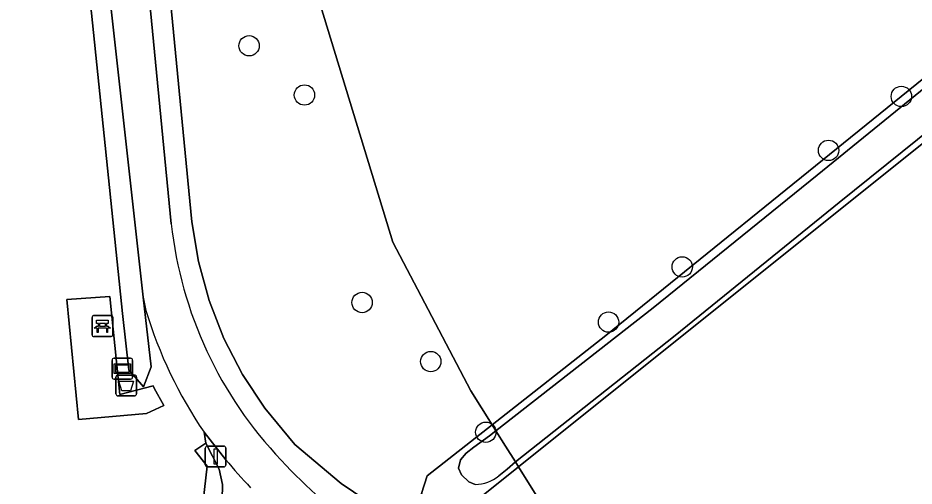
# Model space of a CAD drawing. Extents: x 162510 to 163918, y 388494 to 389774.
# Drawn here: x 163156.81 to 163199.81, y 388542.8 to 388565.27 of the extents above; entities that cross this region are included whole.
import ezdxf

# ---------------------------------------------------------------- set-up
doc = ezdxf.new("R2010")
doc.units = 0
for name, color, linetype in [('IMGEO_Afvalbak', 7, 'Continuous'), ('IMGEO_Bank', 7, 'Continuous'), ('IMGEO_Boom', 7, 'Continuous'), ('IMGEO_Grasland_overig', 7, 'Continuous'), ('IMGEO_Groenvoorziening', 7, 'Continuous'), ('IMGEO_Haag', 7, 'Continuous'), ('IMGEO_Informatiebord', 7, 'Continuous'), ('IMGEO_Lichtmast', 7, 'Continuous'), ('IMGEO_Oever', 7, 'Continuous'), ('IMGEO_Rijbaan_lokaal_gesloten', 7, 'Continuous'), ('IMGEO_Voetpad_open', 7, 'Continuous'), ('IMGEO_Waterloop', 7, 'Continuous')]:
    doc.layers.add(name, color=color, linetype=linetype)

msp = doc.modelspace()

# ---------------------------------------------------------------- linework, layer by layer
at = {"layer": 'IMGEO_Afvalbak'}
for p, q in [((163161.507, 388547.228), (163161.507, 388548.028)), ((163161.507, 388548.028), (163161.507, 388547.228)), ((163161.607, 388548.128), (163162.397, 388548.128)), ((163162.397, 388548.128), (163161.607, 388548.128)), ((163162.497, 388548.028), (163162.497, 388547.228)), ((163162.497, 388547.228), (163162.497, 388548.028)), ((163162.397, 388547.128), (163161.607, 388547.128)), ((163161.607, 388547.128), (163162.397, 388547.128))]:
    msp.add_line(p, q, dxfattribs=at)
msp.add_lwpolyline([(163161.65, 388547.842), (163162.354, 388547.842), (163162.205, 388547.372), (163161.799, 388547.372), (163161.65, 388547.842)], dxfattribs=at)
for centre, start, end in [((163161.607, 388548.028), 90, 180), ((163161.607, 388548.028), 90, 180), ((163162.397, 388548.028), 0, 90), ((163162.397, 388548.028), 360, 90), ((163161.607, 388547.228), 180, 270), ((163161.607, 388547.228), 180, 270), ((163162.397, 388547.228), 270, 0), ((163162.397, 388547.228), 270, 0)]:
    msp.add_arc(centre, 0.1, start, end, dxfattribs=at)
at = {"layer": 'IMGEO_Bank'}
for p, q in [((163160.361, 388550.056), (163160.361, 388550.897)), ((163160.361, 388550.897), (163160.361, 388550.056)), ((163160.436, 388550.981), (163161.277, 388550.981)), ((163161.277, 388550.981), (163160.436, 388550.981)), ((163161.361, 388550.906), (163161.361, 388550.065)), ((163161.361, 388550.065), (163161.361, 388550.906)), ((163160.67, 388550.487), (163160.67, 388550.593)), ((163160.714, 388550.593), (163160.714, 388550.487)), ((163161.002, 388550.599), (163160.72, 388550.599)), ((163160.72, 388550.481), (163161.002, 388550.481)), ((163161.008, 388550.487), (163161.008, 388550.593)), ((163161.052, 388550.593), (163161.052, 388550.487)), ((163161.286, 388549.981), (163160.445, 388549.981)), ((163160.445, 388549.981), (163161.286, 388549.981)), ((163161.058, 388550.379), (163160.665, 388550.379))]:
    msp.add_line(p, q, dxfattribs=at)
for points in [[(163160.608, 388550.379), (163160.466, 388550.379), (163160.578, 388550.481), (163160.664, 388550.481)], [(163160.664, 388550.599), (163160.578, 388550.599), (163160.578, 388550.76), (163161.141, 388550.76), (163161.141, 388550.599), (163161.058, 388550.599)], [(163161.058, 388550.481), (163161.141, 388550.481), (163161.253, 388550.379), (163161.114, 388550.379)], [(163160.658, 388550.372), (163160.658, 388550.165), (163160.615, 388550.165), (163160.615, 388550.372)], [(163161.108, 388550.372), (163161.108, 388550.165), (163161.064, 388550.165), (163161.064, 388550.372)]]:
    msp.add_lwpolyline(points, dxfattribs=at)
for centre, radius, start, end in [((163160.439, 388550.903), 0.0779, 92.4484, 184.2845), ((163160.439, 388550.903), 0.0779, 92.4484, 184.2845), ((163161.283, 388550.903), 0.0779, 2.4484, 94.2845), ((163161.283, 388550.903), 0.0779, 2.4484, 94.2845), ((163160.663, 388550.592), 0.00671, 2.8957, 87.1043), ((163160.663, 388550.488), 0.00671, 272.8957, 357.1043), ((163160.72, 388550.592), 0.00671, 92.8957, 177.1043), ((163160.72, 388550.488), 0.00671, 182.8957, 267.1043), ((163161.002, 388550.592), 0.00671, 2.8957, 87.1043), ((163161.002, 388550.488), 0.00671, 272.8957, 357.1043), ((163161.059, 388550.592), 0.00671, 92.8957, 177.1043), ((163161.059, 388550.488), 0.00671, 182.8957, 267.1043), ((163160.439, 388550.059), 0.0779, 182.4484, 274.2845), ((163160.439, 388550.059), 0.0779, 182.4484, 274.2845), ((163160.608, 388550.372), 0.00671, 2.8957, 87.1043), ((163160.665, 388550.372), 0.00671, 92.8957, 177.1043), ((163161.057, 388550.372), 0.00671, 2.8957, 87.1043), ((163161.114, 388550.372), 0.00671, 92.8957, 177.1043), ((163161.283, 388550.059), 0.0779, 272.4484, 4.2845), ((163161.283, 388550.059), 0.0779, 272.4484, 4.2845)]:
    msp.add_arc(centre, radius, start, end, dxfattribs=at)
at = {"layer": 'IMGEO_Boom'}
for centre in [(163167.897, 388563.928), (163170.556, 388561.566), (163199.2, 388561.497), (163195.706, 388558.909), (163188.686, 388553.316), (163173.32, 388551.61), (163185.148, 388550.669), (163176.618, 388548.775), (163179.258, 388545.385)]:
    msp.add_circle(centre, 0.489, dxfattribs=at)
at = {"layer": 'IMGEO_Grasland_overig'}
for points in [[(163258.28, 388680.867), (163257.614, 388681.194), (163255.549, 388681.435), (163248.94, 388677.197), (163234.007, 388662.461), (163227.252, 388655.778), (163164.68, 388595.283), (163169.224, 388572.739), (163174.796, 388554.498), (163178.543, 388547.369), (163179.568, 388545.736), (163185.022, 388550.02), (163232.485, 388588.443), (163253.923, 388628.453), (163255.383, 388627.431)], [(163157.141, 388596.515), (163157.674, 388596.664), (163157.394, 388598.247), (163156.627, 388598.047), (163151.376, 388616.641), (163152.043, 388616.813), (163152.223, 388618.507), (163150.202, 388616.103), (163145.502, 388605.218), (163139.466, 388592.856), (163124.276, 388574.27), (163108.523, 388553.238), (163096.774, 388552.545), (163087.55, 388552.001), (163086.667, 388542.733), (163086.905, 388542.71), (163117.864, 388540.098), (163165.007, 388536.066), (163165.881, 388543.752), (163165.291, 388544.507), (163165.822, 388544.867), (163165.736, 388545.383)], [(163268.402, 388583.599), (163247.494, 388597.732), (163247.922, 388598.4), (163246.742, 388599.24), (163244.831, 388600.475), (163242.907, 388601.717), (163242.729, 388601.375), (163235.466, 388587.454), (163180.829, 388543.727), (163181.841, 388542.115), (163184.185, 388538.427), (163195.777, 388537.759), (163198.765, 388537.587), (163201.221, 388537.445), (163203.307, 388537.325), (163248.276, 388537.024), (163267.942, 388537.414), (163290.096, 388538.944), (163294.819, 388539.27), (163293.963, 388542.092)], [(163162.941, 388551.23), (163162.823, 388551.869), (163163.197, 388548.524), (163162.831, 388547.565), (163162.125, 388548.375), (163161.824, 388551.075), (163157.141, 388596.515)], [(163160.82, 388589.907), (163164.161, 388555.391)], [(163190.041, 388534.11), (163191.096, 388534.171), (163192.416, 388534.247), (163191.685, 388534.999), (163189.062, 388536.225), (163187.257, 388536.802), (163184.441, 388537.588), (163180.692, 388538.635), (163177.206, 388539.987), (163174.688, 388541.327), (163172.318, 388542.928), (163170.088, 388544.802), (163168.656, 388546.535), (163167.589, 388548.158), (163166.694, 388549.888), (163165.987, 388551.702), (163165.472, 388553.58), (163165.156, 388555.487), (163161.82, 388589.926)]]:
    msp.add_lwpolyline(points, dxfattribs=at)
msp.add_lwpolyline([(163161.213, 388551.892), (163161.702, 388547.191), (163163.297, 388547.605), (163163.344, 388547.496), (163163.811, 388546.665), (163162.983, 388546.288), (163159.716, 388545.994), (163159.158, 388551.758)], close=True, dxfattribs=at)
for centre, radius, start, end in [((163183.647, 388557.552), 19.606, 186.3277, 223.5817), ((163183.678, 388557.551), 21.679, 196.9526, 214.1451), ((163186.002, 388559.19), 22.445, 222.4667, 249.6346)]:
    msp.add_arc(centre, radius, start, end, dxfattribs=at)
at = {"layer": 'IMGEO_Groenvoorziening'}
for points in [[(163201.221, 388537.445), (163198.765, 388537.587), (163195.777, 388537.759), (163184.185, 388538.427), (163181.841, 388542.115), (163180.829, 388543.727), (163178.49, 388541.855), (163177.401, 388541.489), (163176.637, 388541.711), (163176.174, 388542.443), (163176.446, 388543.284), (163179.568, 388545.736), (163178.543, 388547.369), (163174.796, 388554.498), (163169.224, 388572.739), (163164.68, 388595.283), (163227.252, 388655.778)], [(163161.82, 388589.926), (163165.156, 388555.487), (163165.472, 388553.58), (163165.987, 388551.702), (163166.694, 388549.888), (163167.589, 388548.158), (163168.656, 388546.535), (163170.088, 388544.802), (163172.318, 388542.928), (163174.688, 388541.327), (163177.206, 388539.987), (163180.692, 388538.635), (163184.441, 388537.588), (163187.257, 388536.802), (163189.062, 388536.225), (163191.685, 388534.999), (163192.416, 388534.247), (163198.03, 388534.83), (163211.121, 388534.576)], [(163166.781, 388544.067), (163165.736, 388545.383), (163165.822, 388544.867), (163166.465, 388543.604), (163166.617, 388542.869), (163166.547, 388539.324), (163165.574, 388534.802), (163166.545, 388535.152), (163167.553, 388535.717), (163170.304, 388536.01), (163185.355, 388533.115), (163179.242, 388534.92), (163176.515, 388535.843), (163173.904, 388537.047), (163171.432, 388538.518)]]:
    msp.add_lwpolyline(points, dxfattribs=at)
for points in [[(163158.197, 388593.28), (163157.674, 388596.664), (163157.141, 388596.515), (163161.824, 388551.075), (163162.125, 388548.375), (163162.831, 388547.565), (163163.197, 388548.524), (163162.823, 388551.869), (163161.231, 388566.122), (163161.131, 388566.113)], [(163086.905, 388542.71), (163086.667, 388542.733), (163086.571, 388541.959), (163111.633, 388539.893), (163126.891, 388538.502), (163156.823, 388535.834), (163160.875, 388535.356), (163165.574, 388534.802), (163166.547, 388539.324), (163166.617, 388542.869), (163166.465, 388543.604), (163165.822, 388544.867), (163165.291, 388544.507), (163165.881, 388543.752), (163165.007, 388536.066), (163117.864, 388540.098)]]:
    msp.add_lwpolyline(points, close=True, dxfattribs=at)
msp.add_arc((163186.67, 388560.45), 25.768, 219.4797, 223.4691, dxfattribs=at)
at = {"layer": 'IMGEO_Haag'}
for points in [[(163158.197, 388593.28), (163157.674, 388596.664), (163157.141, 388596.515), (163161.824, 388551.075), (163162.125, 388548.375), (163162.831, 388547.565), (163163.197, 388548.524), (163162.823, 388551.869), (163161.231, 388566.122), (163161.131, 388566.113)], [(163165.291, 388544.507), (163165.881, 388543.752), (163165.007, 388536.066), (163117.864, 388540.098), (163086.905, 388542.71), (163086.667, 388542.733), (163086.571, 388541.959), (163111.633, 388539.893), (163126.891, 388538.502), (163156.823, 388535.834), (163160.875, 388535.356), (163165.574, 388534.802), (163166.547, 388539.324), (163166.617, 388542.869), (163166.465, 388543.604), (163165.822, 388544.867)]]:
    msp.add_lwpolyline(points, close=True, dxfattribs=at)
at = {"layer": 'IMGEO_Informatiebord'}
for p, q in [((163161.321, 388548.032), (163161.321, 388548.832)), ((163161.321, 388548.832), (163161.321, 388548.032)), ((163161.421, 388548.932), (163162.211, 388548.932)), ((163162.211, 388548.932), (163161.421, 388548.932)), ((163162.311, 388548.832), (163162.311, 388548.032)), ((163162.311, 388548.032), (163162.311, 388548.832)), ((163162.211, 388547.932), (163161.421, 388547.932)), ((163161.421, 388547.932), (163162.211, 388547.932))]:
    msp.add_line(p, q, dxfattribs=at)
for points in [[(163161.422, 388548.664), (163162.21, 388548.664), (163162.21, 388548.2), (163161.422, 388548.2), (163161.422, 388548.664)], [(163161.487, 388548.599), (163161.487, 388548.265), (163162.145, 388548.265), (163162.145, 388548.599), (163161.487, 388548.599)]]:
    msp.add_lwpolyline(points, dxfattribs=at)
for centre, start, end in [((163161.421, 388548.832), 90, 180), ((163161.421, 388548.832), 90, 180), ((163162.211, 388548.832), 0, 90), ((163162.211, 388548.832), 360, 90), ((163161.421, 388548.032), 180, 270), ((163161.421, 388548.032), 180, 270), ((163162.211, 388548.032), 270, 0), ((163162.211, 388548.032), 270, 0)]:
    msp.add_arc(centre, 0.1, start, end, dxfattribs=at)
at = {"layer": 'IMGEO_Lichtmast'}
for p, q in [((163165.795, 388543.819), (163165.795, 388544.619)), ((163165.795, 388544.619), (163165.795, 388543.819)), ((163165.895, 388544.719), (163166.685, 388544.719)), ((163166.685, 388544.719), (163165.895, 388544.719)), ((163166.785, 388544.619), (163166.785, 388543.819)), ((163166.785, 388543.819), (163166.785, 388544.619)), ((163166.685, 388543.719), (163165.895, 388543.719)), ((163165.895, 388543.719), (163166.685, 388543.719))]:
    msp.add_line(p, q, dxfattribs=at)
msp.add_lwpolyline([(163166.215, 388544.594), (163166.365, 388544.594), (163166.365, 388543.844), (163166.215, 388543.844), (163166.215, 388544.594)], dxfattribs=at)
for centre, start, end in [((163165.895, 388544.619), 90, 180), ((163165.895, 388544.619), 90, 180), ((163166.685, 388544.619), 0, 90), ((163166.685, 388544.619), 360, 90), ((163165.895, 388543.819), 180, 270), ((163165.895, 388543.819), 180, 270), ((163166.685, 388543.819), 270, 0), ((163166.685, 388543.819), 270, 0)]:
    msp.add_arc(centre, 0.1, start, end, dxfattribs=at)
at = {"layer": 'IMGEO_Oever'}
for points in [[(163253.923, 388628.453), (163232.485, 388588.443), (163185.022, 388550.02), (163179.568, 388545.736), (163179.743, 388545.457), (163187.287, 388551.349), (163195.154, 388557.716), (163203.373, 388564.395), (163206.591, 388566.989), (163213.689, 388572.766), (163221.508, 388579.146), (163232.786, 388588.181), (163232.995, 388588.626), (163237.3, 388596.564), (163242.242, 388605.736), (163247.139, 388614.922)], [(163248.8, 388614.033), (163243.902, 388604.846), (163238.959, 388595.671), (163235.059, 388587.589), (163222.693, 388577.681), (163214.88, 388571.305), (163204.47, 388563.044), (163196.219, 388556.409), (163188.341, 388550.029), (163180.677, 388543.969), (163180.829, 388543.727), (163235.466, 388587.454), (163242.729, 388601.375), (163242.907, 388601.717), (163256.071, 388626.949)], [(163178.749, 388542.877), (163178.438, 388542.997), (163178.088, 388543.337), (163177.947, 388543.663), (163178.037, 388544.062), (163178.313, 388544.38), (163178.69, 388544.673), (163179.432, 388545.205), (163179.743, 388545.457), (163179.568, 388545.736), (163176.446, 388543.284), (163176.174, 388542.443), (163176.637, 388541.711), (163177.401, 388541.489), (163178.49, 388541.855), (163180.829, 388543.727)], [(163180.829, 388543.727), (163180.677, 388543.969), (163180.28, 388543.617), (163179.886, 388543.299)]]:
    msp.add_lwpolyline(points, dxfattribs=at)
msp.add_arc((163178.739, 388544.647), 1.77, 270.3239, 310.4012, dxfattribs=at)
at = {"layer": 'IMGEO_Rijbaan_lokaal_gesloten'}
for points in [[(163159.02, 388590.166), (163161.231, 388566.122), (163162.823, 388551.869), (163162.941, 388551.23)], [(163164.161, 388555.391), (163160.82, 388589.907)], [(163165.736, 388545.383), (163166.781, 388544.067)]]:
    msp.add_lwpolyline(points, dxfattribs=at)
for centre, radius, start, end in [((163183.647, 388557.552), 19.606, 186.3277, 223.5817), ((163183.678, 388557.551), 21.679, 196.9526, 214.1451), ((163186.67, 388560.45), 25.768, 219.4797, 223.4691), ((163186.002, 388559.19), 22.445, 222.4667, 249.6346)]:
    msp.add_arc(centre, radius, start, end, dxfattribs=at)
at = {"layer": 'IMGEO_Voetpad_open'}
msp.add_lwpolyline([(163163.297, 388547.605), (163161.702, 388547.191), (163161.213, 388551.892), (163159.158, 388551.758), (163159.716, 388545.994), (163162.983, 388546.288), (163163.811, 388546.665), (163163.344, 388547.496)], close=True, dxfattribs=at)
at = {"layer": 'IMGEO_Waterloop'}
for points in [[(163247.139, 388614.922), (163242.242, 388605.736), (163237.3, 388596.564), (163232.995, 388588.626), (163232.786, 388588.181), (163221.508, 388579.146), (163213.689, 388572.766), (163206.591, 388566.989), (163203.373, 388564.395), (163195.154, 388557.716), (163187.287, 388551.349), (163179.743, 388545.457), (163180.209, 388544.714), (163180.677, 388543.969), (163188.341, 388550.029), (163196.219, 388556.409), (163204.47, 388563.044), (163214.88, 388571.305), (163222.693, 388577.681), (163235.059, 388587.589), (163238.959, 388595.671), (163243.902, 388604.846), (163248.8, 388614.033)], [(163180.677, 388543.969), (163180.209, 388544.714), (163179.743, 388545.457), (163179.432, 388545.205), (163178.69, 388544.673), (163178.313, 388544.38), (163178.037, 388544.062), (163177.947, 388543.663), (163178.088, 388543.337), (163178.438, 388542.997), (163178.749, 388542.877)], [(163179.886, 388543.299), (163180.28, 388543.617), (163180.677, 388543.969)]]:
    msp.add_lwpolyline(points, dxfattribs=at)
msp.add_arc((163178.739, 388544.647), 1.77, 270.3239, 310.4012, dxfattribs=at)

doc.saveas('drawing.dxf')
